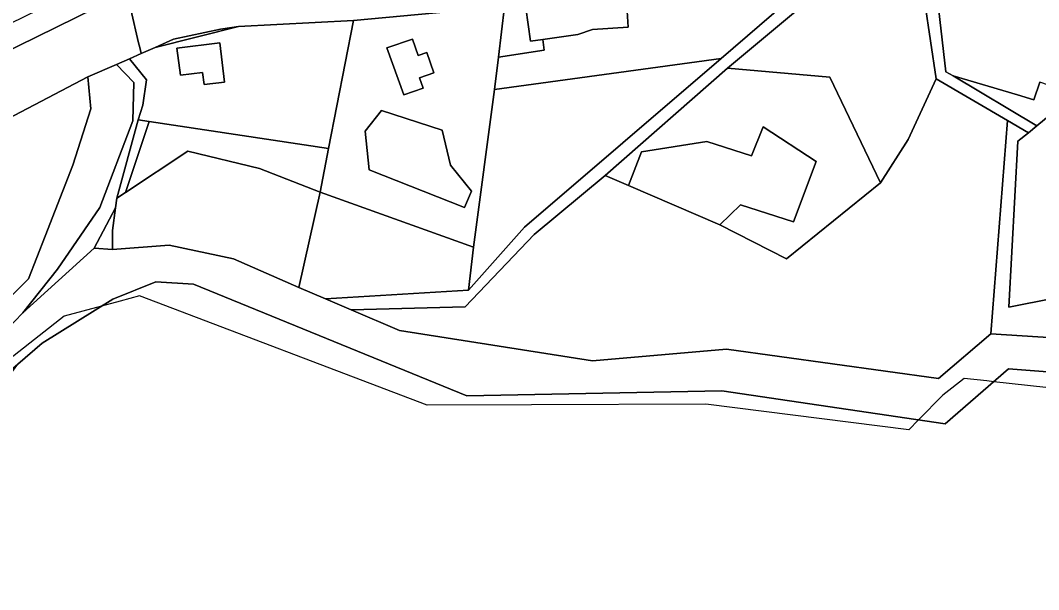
# Model space of a CAD drawing. Extents: x -477304 to -465429, y -1159113 to -1149210.
# Drawn here: x -468264 to -468029, y -1153017.7 to -1152886.3 of the extents above; entities that cross this region are included whole.
import ezdxf

# ---------------------------------------------------------------- set-up
doc = ezdxf.new("R2010")
doc.units = 0
for name, color, linetype in [('BPEJ_s', 7, 'Continuous'), ('orna_s', 7, 'Continuous'), ('ostatni_s', 7, 'Continuous'), ('PUPFL_s', 7, 'Continuous'), ('trav_porost_s', 7, 'Continuous'), ('voda_s', 7, 'Continuous'), ('zahrada_s', 7, 'Continuous')]:
    doc.layers.add(name, color=color, linetype=linetype)

msp = doc.modelspace()

# ---------------------------------------------------------------- linework, layer by layer
at = {"layer": 'BPEJ_s'}
msp.add_lwpolyline([(-468003.36, -1152973.63), (-468039.36, -1152969.71), (-468040.95, -1152969.54), (-468046.2, -1152968.97), (-468049.01, -1152971.16), (-468051.08, -1152972.78), (-468056.69, -1152978.54), (-468058.93, -1152980.84), (-468105.8, -1152974.9), (-468146.04, -1152975.04), (-468170.07, -1152975.12), (-468236.51, -1152949.91), (-468240.96, -1152951.1), (-468245.28, -1152952.25), (-468253.84, -1152954.54), (-468294.35, -1152986.36), (-468311.73, -1152998.91), (-468313.24, -1153000), (-468348.23, -1153004.81), (-468386.01, -1153003.82), (-468396.58, -1153003.54), (-468421.38, -1153007.18), (-468448.55, -1153011.17), (-468468.76, -1153017.39)], dxfattribs=at)
msp.add_lwpolyline([(-468003.36, -1152973.63), (-468039.36, -1152969.71), (-468040.95, -1152969.54), (-468046.2, -1152968.97), (-468049.01, -1152971.16), (-468051.08, -1152972.78), (-468056.69, -1152978.54), (-468058.93, -1152980.84), (-468105.8, -1152974.9), (-468146.04, -1152975.04), (-468170.07, -1152975.12), (-468236.51, -1152949.91), (-468240.96, -1152951.1), (-468245.28, -1152952.25), (-468253.84, -1152954.54), (-468294.35, -1152986.36), (-468311.73, -1152998.91), (-468313.24, -1153000), (-468348.23, -1153004.81), (-468386.01, -1153003.82), (-468396.58, -1153003.54), (-468421.38, -1153007.18), (-468448.55, -1153011.17), (-468468.76, -1153017.39)], dxfattribs=at)
at = {"layer": 'orna_s'}
for points in [[(-468102.23, -1152895.08), (-468147.64, -1152934.01), (-468160.6, -1152948.61), (-468159.43, -1152938.63), (-468154.6, -1152902.29)], [(-468397.86, -1152986.1), (-468420.36, -1152969.24), (-468430.77, -1152965.71), (-468418.88, -1152963.52), (-468384.42, -1152960.12), (-468360.33, -1152954.46), (-468336.58, -1152945.07), (-468304.04, -1152928.53), (-468248.43, -1152899.36), (-468247.72, -1152906.7), (-468251.91, -1152919.75), (-468258.26, -1152936.1), (-468262.1, -1152945.98), (-468307.88, -1152991.31), (-468340.3, -1152995.52), (-468371, -1152994.06)], [(-468199.7, -1152947.94), (-468194.81, -1152925.94), (-468159.43, -1152938.63), (-468160.6, -1152948.61), (-468193.54, -1152950.59)]]:
    msp.add_lwpolyline(points, close=True, dxfattribs=at)
at = {"layer": 'ostatni_s'}
for points in [[(-468052.64, -1152899.8), (-468056.57, -1152873.37), (-468053.19, -1152873.94), (-468050.41, -1152898.2), (-468048.72, -1152899.07), (-468029.4, -1152910.65), (-468031.37, -1152912.24), (-468036.16, -1152909.44)], [(-468022.69, -1152902.62), (-468028.74, -1152900.55), (-468030.14, -1152904.65), (-468033.89, -1152903.52), (-468048.72, -1152899.07), (-468050.41, -1152898.2), (-468053.19, -1152873.94), (-468030.97, -1152877.66), (-468015.76, -1152882.35), (-468017.06, -1152886.15)], [(-468273.71, -1152896.68), (-468276.2, -1152891.8), (-468246.63, -1152877.36), (-468246.59, -1152883.37)], [(-468147.36, -1152883.39), (-468147.45, -1152882.7), (-468133.13, -1152880.55), (-468124.3, -1152879.24), (-468124.06, -1152882.98), (-468123.74, -1152887.87), (-468131.97, -1152888.41), (-468135.35, -1152889.56), (-468143.44, -1152890.71), (-468146.26, -1152891.11)], [(-468228.61, -1152890.64), (-468217.79, -1152888.3), (-468213.65, -1152887.69), (-468232.9, -1152892.59)], [(-468217.95, -1152891.51), (-468216.84, -1152900.53), (-468221.6, -1152901.12), (-468221.94, -1152898.33), (-468227.05, -1152898.97), (-468227.84, -1152892.74)], [(-468179.38, -1152892.65), (-468173.52, -1152890.62), (-468172.21, -1152894.4), (-468170.2, -1152893.7), (-468168.56, -1152898.43), (-468171.84, -1152899.56), (-468171.01, -1152901.95), (-468175.5, -1152903.51)]]:
    msp.add_lwpolyline(points, close=True, dxfattribs=at)
for points in [[(-468273.71, -1152896.68), (-468246.59, -1152883.37), (-468244.34, -1152882.27), (-468243.7, -1152882.01), (-468239.34, -1152880.27), (-468238.73, -1152882.86), (-468238.5, -1152883.82), (-468236.7, -1152891.45), (-468236.44, -1152892.58), (-468236.11, -1152893.98), (-468238.82, -1152895.17), (-468241.83, -1152896.48), (-468248.43, -1152899.36), (-468304.04, -1152928.53)], [(-468153.13, -1152883.17), (-468187.1, -1152886.35), (-468213.65, -1152887.69), (-468217.79, -1152888.3), (-468228.61, -1152890.64), (-468232.9, -1152892.59), (-468236.11, -1152893.98), (-468236.44, -1152892.58), (-468236.7, -1152891.45), (-468238.5, -1152883.82)]]:
    msp.add_lwpolyline(points, dxfattribs=at)
at = {"layer": 'PUPFL_s'}
msp.add_lwpolyline([(-468059.1, -1152913.76), (-468065.49, -1152923.76), (-468077.2, -1152899.42), (-468100.79, -1152897.33), (-468085.58, -1152884.65), (-468078.65, -1152879.71), (-468062.93, -1152872.3), (-468056.57, -1152873.37), (-468052.64, -1152899.8)], close=True, dxfattribs=at)
for points in [[(-468008.65, -1152893.46), (-468029.4, -1152910.65), (-468048.72, -1152899.07), (-468033.89, -1152903.52), (-468030.14, -1152904.65), (-468028.74, -1152900.55)], [(-467985.78, -1152962.1), (-468040, -1152958.65), (-468036.16, -1152909.44), (-468031.37, -1152912.24), (-468033.81, -1152914.19), (-468035.87, -1152952.47), (-467993.24, -1152944.02)], [(-468460.36, -1153012.65), (-468447.89, -1153006.68), (-468432.95, -1153002.36), (-468396.22, -1153002.12), (-468368.76, -1153006.68), (-468334.81, -1153017.7), (-468312.58, -1153011.36), (-468271.45, -1152975.07), (-468264.55, -1152965.65), (-468258.95, -1152960.78), (-468242.66, -1152950.62), (-468232.69, -1152946.67), (-468224, -1152947.17), (-468160.95, -1152972.98), (-468102.11, -1152971.81), (-468050.57, -1152979.45), (-468035.97, -1152966.76), (-467992.04, -1152970.08)]]:
    msp.add_lwpolyline(points, dxfattribs=at)
at = {"layer": 'trav_porost_s'}
for points in [[(-467971.87, -1152926.76), (-467947.54, -1152948.21), (-467952.45, -1152958.11), (-467993.24, -1152944.02), (-468035.87, -1152952.47), (-468033.81, -1152914.19), (-468031.37, -1152912.24), (-468029.4, -1152910.65), (-468008.65, -1152893.46), (-467995.51, -1152908.49)], [(-468129.04, -1152922.1), (-468100.79, -1152897.33), (-468077.2, -1152899.42), (-468065.49, -1152923.76), (-468087.19, -1152941.35), (-468102.56, -1152933.51), (-468097.76, -1152928.89), (-468085.56, -1152932.79), (-468080.31, -1152918.89), (-468092.58, -1152910.91), (-468095.29, -1152917.59), (-468105.56, -1152914.27), (-468120.65, -1152916.61), (-468123.65, -1152924.42)], [(-468036.16, -1152909.44), (-468040, -1152958.65), (-468052.13, -1152968.94), (-468101.06, -1152962.23), (-468131.94, -1152964.88), (-468176.49, -1152957.92), (-468187.61, -1152953.14), (-468161.36, -1152952.4), (-468145.39, -1152935.75), (-468129.04, -1152922.1), (-468123.65, -1152924.42), (-468102.56, -1152933.51), (-468087.19, -1152941.35), (-468065.49, -1152923.76), (-468059.1, -1152913.76), (-468052.64, -1152899.8)], [(-468236.83, -1152909.25), (-468234.26, -1152909.64), (-468239.7, -1152926.02), (-468241.71, -1152927.36)], [(-468159.86, -1152925.73), (-468161.45, -1152929.49), (-468183.47, -1152920.82), (-468184.41, -1152911.86), (-468180.65, -1152907.1), (-468166.65, -1152911.65), (-468164.7, -1152919.74)], [(-468208.82, -1152920.5), (-468225.37, -1152916.46), (-468239.7, -1152926.02), (-468234.26, -1152909.64), (-468192.86, -1152915.91), (-468194.81, -1152925.94)], [(-468085.56, -1152932.79), (-468097.76, -1152928.89), (-468102.56, -1152933.51), (-468123.65, -1152924.42), (-468120.65, -1152916.61), (-468105.56, -1152914.27), (-468095.29, -1152917.59), (-468092.58, -1152910.91), (-468080.31, -1152918.89)], [(-468239.7, -1152926.02), (-468225.37, -1152916.46), (-468208.82, -1152920.5), (-468194.81, -1152925.94), (-468199.7, -1152947.94), (-468214.79, -1152941.32), (-468229.62, -1152938.21), (-468242.71, -1152939.15), (-468242.71, -1152934.82), (-468242.01, -1152929.58), (-468241.71, -1152927.36)]]:
    msp.add_lwpolyline(points, close=True, dxfattribs=at)
at = {"layer": 'voda_s'}
for points in [[(-468062.93, -1152872.3), (-468078.65, -1152879.71), (-468085.58, -1152884.65), (-468100.79, -1152897.33), (-468129.04, -1152922.1), (-468145.39, -1152935.75), (-468161.36, -1152952.4), (-468187.61, -1152953.14), (-468193.54, -1152950.59), (-468160.6, -1152948.61), (-468147.64, -1152934.01), (-468102.23, -1152895.08), (-468087.32, -1152882.26), (-468075.48, -1152876.26), (-468067.31, -1152871.57)], [(-468255.44, -1152943.7), (-468263.41, -1152953.77), (-468275.04, -1152965.81), (-468307.88, -1152991.31), (-468262.1, -1152945.98), (-468258.26, -1152936.1), (-468251.91, -1152919.75), (-468247.72, -1152906.7), (-468248.43, -1152899.36), (-468241.83, -1152896.48), (-468237.82, -1152900.65), (-468238.05, -1152909.5), (-468245.67, -1152929.51)], [(-468241.71, -1152927.36), (-468242.01, -1152929.58), (-468246.95, -1152938.88), (-468263.41, -1152953.77), (-468255.44, -1152943.7), (-468245.67, -1152929.51), (-468238.05, -1152909.5), (-468237.82, -1152900.65), (-468241.83, -1152896.48), (-468238.82, -1152895.17), (-468234.9, -1152900.01), (-468235.75, -1152905.85), (-468236.83, -1152909.25)], [(-468242.71, -1152939.15), (-468246.95, -1152938.88), (-468242.01, -1152929.58), (-468242.71, -1152934.82)]]:
    msp.add_lwpolyline(points, close=True, dxfattribs=at)
for points in [[(-468482.85, -1153013.73), (-468440.99, -1152998.51), (-468400.05, -1152993.26), (-468381.71, -1152993.32), (-468371, -1152994.06), (-468355.27, -1152998.72), (-468328.44, -1153000.98), (-468314.32, -1152997.68), (-468307.88, -1152991.31), (-468275.04, -1152965.81), (-468263.41, -1152953.77), (-468246.95, -1152938.88), (-468242.71, -1152939.15), (-468229.62, -1152938.21), (-468214.79, -1152941.32), (-468199.7, -1152947.94), (-468193.54, -1152950.59), (-468187.61, -1152953.14), (-468176.49, -1152957.92), (-468131.94, -1152964.88), (-468101.06, -1152962.23), (-468052.13, -1152968.94), (-468040, -1152958.65), (-467985.78, -1152962.1)], [(-467963.68, -1152999.1), (-467970.82, -1152996.08), (-467977.29, -1152990.41), (-467992.04, -1152970.08), (-468035.97, -1152966.76), (-468050.57, -1152979.45), (-468102.11, -1152971.81), (-468160.95, -1152972.98), (-468224, -1152947.17), (-468232.69, -1152946.67), (-468242.66, -1152950.62), (-468258.95, -1152960.78), (-468264.55, -1152965.65), (-468285.01, -1152983.33), (-468305.41, -1152997.89), (-468337.98, -1153003.15), (-468390.48, -1153001.28), (-468396.22, -1153002.12), (-468432.95, -1153002.36), (-468447.89, -1153006.68), (-468460.36, -1153012.65)]]:
    msp.add_lwpolyline(points, dxfattribs=at)
at = {"layer": 'zahrada_s'}
for points in [[(-468084.12, -1152872.96), (-468088.72, -1152875.3), (-468087.62, -1152877.4), (-468089.4, -1152878.38), (-468087.32, -1152882.26), (-468102.23, -1152895.08), (-468154.6, -1152902.29), (-468153.67, -1152894.8), (-468143.08, -1152893.16), (-468143.44, -1152890.71), (-468135.35, -1152889.56), (-468131.97, -1152888.41), (-468123.74, -1152887.87), (-468124.06, -1152882.98), (-468124.3, -1152879.24), (-468105.74, -1152875.57), (-468090.64, -1152871.71), (-468076.59, -1152870.01), (-468067.31, -1152871.57), (-468075.48, -1152876.26), (-468077.84, -1152871.97), (-468083.06, -1152874.72)], [(-468194.81, -1152925.94), (-468192.86, -1152915.91), (-468187.1, -1152886.35), (-468153.13, -1152883.17), (-468152.22, -1152883.08), (-468153.67, -1152894.8), (-468154.6, -1152902.29), (-468159.43, -1152938.63)], [(-468147.45, -1152882.7), (-468147.36, -1152883.39), (-468146.26, -1152891.11), (-468143.44, -1152890.71), (-468143.08, -1152893.16), (-468153.67, -1152894.8), (-468152.22, -1152883.08)], [(-468232.9, -1152892.59), (-468213.65, -1152887.69), (-468187.1, -1152886.35), (-468192.86, -1152915.91), (-468234.26, -1152909.64), (-468236.83, -1152909.25), (-468235.75, -1152905.85), (-468234.9, -1152900.01), (-468238.82, -1152895.17), (-468236.11, -1152893.98)], [(-468217.95, -1152891.51), (-468227.84, -1152892.74), (-468227.05, -1152898.97), (-468221.94, -1152898.33), (-468221.6, -1152901.12), (-468216.84, -1152900.53)], [(-468173.52, -1152890.62), (-468179.38, -1152892.65), (-468175.5, -1152903.51), (-468171.01, -1152901.95), (-468171.84, -1152899.56), (-468168.56, -1152898.43), (-468170.2, -1152893.7), (-468172.21, -1152894.4)], [(-468180.65, -1152907.1), (-468184.41, -1152911.86), (-468183.47, -1152920.82), (-468161.45, -1152929.49), (-468159.86, -1152925.73), (-468164.7, -1152919.74), (-468166.65, -1152911.65)]]:
    msp.add_lwpolyline(points, close=True, dxfattribs=at)

doc.saveas('drawing.dxf')
